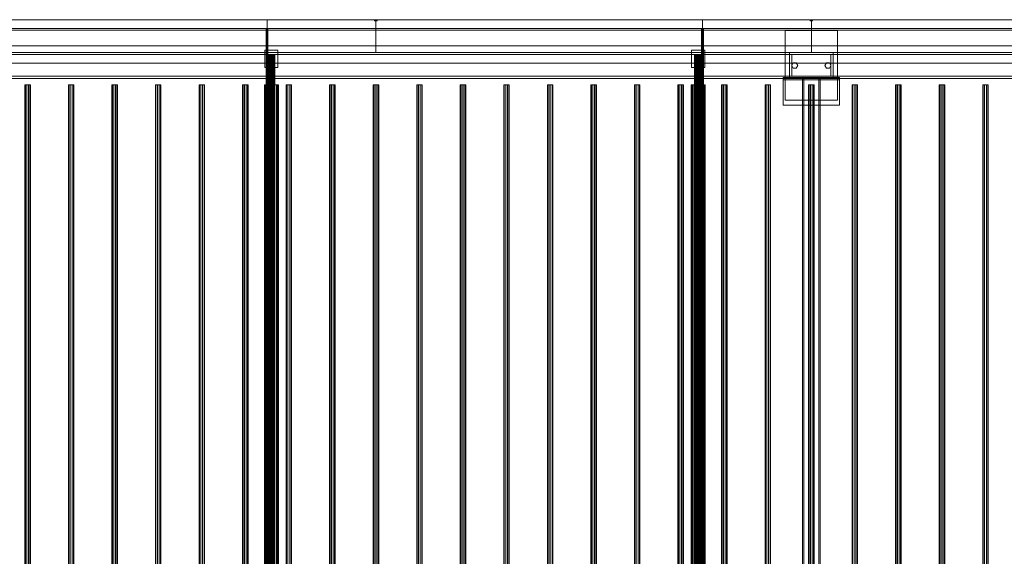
# Model space of a CAD drawing. Header units: millimetres. Extents: x -4738 to 65662, y -68080 to 6847.
# Tile 1019 of 1056: x 47643 to 49904, y -17832 to -16600. Entities that reach past the tile are written whole.
import ezdxf

# ---------------------------------------------------------------- set-up
doc = ezdxf.new("R2010")
doc.units = ezdxf.units.MM
doc.layers.add('superior_secador', color=7, linetype='Continuous', lineweight=0)

msp = doc.modelspace()

# ---------------------------------------------------------------- linework, layer by layer
at = {"layer": 'superior_secador'}
for p, q in [((40461.134, -16600), (60461.134, -16600)), ((60461.134, -16620), (40461.134, -16620)), ((47211.134, -16600), (48211.134, -16600)), ((47461.134, -16600), (48461.134, -16600)), ((48209.134, -19380), (48209.134, -16620)), ((48209.134, -16620), (48213.134, -16620)), ((48211.134, -16600), (48211.134, -19400)), ((48211.134, -16600), (49211.134, -16600)), ((48213.134, -16620), (48213.134, -19380)), ((48458.134, -16603), (48458.134, -16600)), ((48458.134, -16600), (48464.134, -16600)), ((48464.134, -16603), (48458.134, -16603)), ((48461.134, -16600), (48461.134, -16675)), ((48461.134, -16600), (49461.134, -16600)), ((48464.134, -16600), (48464.134, -16603)), ((49209.134, -19380), (49209.134, -16620)), ((49209.134, -16620), (49213.134, -16620)), ((49211.134, -16600), (49211.134, -19400)), ((49211.134, -16600), (50211.134, -16600)), ((49213.134, -16620), (49213.134, -19380)), ((49458.134, -16603), (49458.134, -16600)), ((49458.134, -16600), (49464.134, -16600)), ((49464.134, -16603), (49458.134, -16603)), ((49461.134, -16600), (49461.134, -16675)), ((49461.134, -16600), (50236.134, -16600)), ((49464.134, -16600), (49464.134, -16603)), ((60461.134, -16624), (40461.134, -16624)), ((49401.134, -16785), (49401.134, -16625)), ((49401.134, -16625), (49521.134, -16625)), ((49521.134, -16625), (49521.134, -16785)), ((40811.134, -16660), (60111.134, -16660)), ((40461.134, -16675), (60461.134, -16675)), ((60461.134, -16680), (40461.134, -16680)), ((48461.134, -16675), (47461.134, -16675)), ((48206.134, -16710), (48206.134, -16670)), ((48206.134, -16670), (48236.134, -16670)), ((48213.406, -16680), (48213.134, -16680)), ((48213.134, -16680), (48213.134, -19320)), ((48214.206, -16680), (48213.406, -16680)), ((48213.406, -16680), (48213.406, -19320)), ((48215.477, -16680), (48214.206, -16680)), ((48214.206, -16680), (48214.206, -19320)), ((48217.134, -16680), (48215.477, -16680)), ((48215.477, -16680), (48215.477, -19320)), ((48219.063, -16680), (48217.134, -16680)), ((48217.134, -16680), (48217.134, -19320)), ((48221.134, -16680), (48219.063, -16680)), ((48219.063, -16680), (48219.063, -19320)), ((48223.204, -16680), (48221.134, -16680)), ((48221.134, -16680), (48221.134, -19320)), ((48225.134, -16680), (48223.204, -16680)), ((48223.204, -16680), (48223.204, -19320)), ((48226.791, -16680), (48225.134, -16680)), ((48225.134, -16680), (48225.134, -19320)), ((48228.062, -16680), (48226.791, -16680)), ((48226.791, -16680), (48226.791, -19320)), ((48228.861, -16680), (48228.062, -16680)), ((48228.062, -16680), (48228.062, -19320)), ((48228.861, -16680), (48229.134, -16680)), ((48228.861, -16680), (48228.861, -19320)), ((48229.134, -19320), (48229.134, -16680)), ((48236.134, -16670), (48236.134, -16710)), ((49461.134, -16675), (48461.134, -16675)), ((49186.134, -16710), (49186.134, -16670)), ((49186.134, -16670), (49216.134, -16670)), ((49193.406, -16680), (49193.134, -16680)), ((49193.134, -16680), (49193.134, -19320)), ((49194.206, -16680), (49193.406, -16680)), ((49193.406, -16680), (49193.406, -19320)), ((49195.477, -16680), (49194.206, -16680)), ((49194.206, -16680), (49194.206, -19320)), ((49197.134, -16680), (49195.477, -16680)), ((49195.477, -16680), (49195.477, -19320)), ((49199.063, -16680), (49197.134, -16680)), ((49197.134, -16680), (49197.134, -19320)), ((49201.134, -16680), (49199.063, -16680)), ((49199.063, -16680), (49199.063, -19320)), ((49203.204, -16680), (49201.134, -16680)), ((49201.134, -16680), (49201.134, -19320)), ((49205.134, -16680), (49203.204, -16680)), ((49203.204, -16680), (49203.204, -19320)), ((49206.791, -16680), (49205.134, -16680)), ((49205.134, -16680), (49205.134, -19320)), ((49208.062, -16680), (49206.791, -16680)), ((49206.791, -16680), (49206.791, -19320)), ((49208.861, -16680), (49208.062, -16680)), ((49208.062, -16680), (49208.062, -19320)), ((49208.861, -16680), (49209.134, -16680)), ((49208.861, -16680), (49208.861, -19320)), ((49209.134, -19320), (49209.134, -16680)), ((49216.134, -16670), (49216.134, -16710)), ((49411.134, -16680), (49411.134, -16675)), ((49411.134, -16675), (49511.134, -16675)), ((49511.134, -16680), (49411.134, -16680)), ((49411.134, -16730), (49411.134, -16680)), ((49411.134, -16680), (49416.134, -16680)), ((49416.134, -16680), (49416.134, -16730)), ((50236.134, -16675), (49461.134, -16675)), ((49506.134, -16730), (49506.134, -16680)), ((49506.134, -16680), (49511.134, -16680)), ((49511.134, -16675), (49511.134, -16680)), ((49511.134, -16680), (49511.134, -16730)), ((60111.134, -16700), (40811.134, -16700)), ((48236.134, -16710), (48206.134, -16710)), ((49216.134, -16710), (49186.134, -16710)), ((49416.134, -16705), (49419.634, -16698.938)), ((49419.634, -16711.062), (49416.134, -16705)), ((49419.634, -16698.938), (49426.634, -16698.938)), ((49426.634, -16711.062), (49419.634, -16711.062)), ((49426.634, -16698.938), (49430.134, -16705)), ((49430.134, -16705), (49426.634, -16711.062)), ((49492.134, -16705), (49495.634, -16698.938)), ((49495.634, -16711.062), (49492.134, -16705)), ((49495.634, -16698.938), (49502.634, -16698.938)), ((49502.634, -16711.062), (49495.634, -16711.062)), ((49502.634, -16698.938), (49506.134, -16705)), ((49506.134, -16705), (49502.634, -16711.062)), ((40461.134, -16730), (60461.134, -16730)), ((49396.134, -16738), (49396.134, -16733)), ((49396.134, -16733), (49526.134, -16733)), ((49396.134, -16796), (49396.134, -16733)), ((49411.134, -16735), (49411.134, -16730)), ((49411.134, -16730), (49511.134, -16730)), ((49416.134, -16730), (49411.134, -16730)), ((49511.134, -16730), (49506.134, -16730)), ((49511.134, -16730), (49511.134, -16735)), ((49526.134, -16733), (49526.134, -16738)), ((49526.134, -16733), (49526.134, -16796)), ((60461.134, -16735), (40461.134, -16735)), ((47655.997, -16750), (47654.784, -16750)), ((47654.784, -16750), (47654.784, -19250)), ((47659.172, -16750), (47655.997, -16750)), ((47655.997, -16750), (47655.997, -19250)), ((47663.096, -16750), (47659.172, -16750)), ((47659.172, -16750), (47659.172, -19250)), ((47666.271, -16750), (47663.096, -16750)), ((47663.096, -16750), (47663.096, -19250)), ((47666.271, -16750), (47667.484, -16750)), ((47666.271, -16750), (47666.271, -19250)), ((47667.484, -19250), (47667.484, -16750)), ((47755.997, -16750), (47754.784, -16750)), ((47754.784, -16750), (47754.784, -19250)), ((47759.172, -16750), (47755.997, -16750)), ((47755.997, -16750), (47755.997, -19250)), ((47763.096, -16750), (47759.172, -16750)), ((47759.172, -16750), (47759.172, -19250)), ((47766.271, -16750), (47763.096, -16750)), ((47763.096, -16750), (47763.096, -19250)), ((47766.271, -16750), (47767.484, -16750)), ((47766.271, -16750), (47766.271, -19250)), ((47767.484, -19250), (47767.484, -16750)), ((47855.997, -16750), (47854.784, -16750)), ((47854.784, -16750), (47854.784, -19250)), ((47859.172, -16750), (47855.997, -16750)), ((47855.997, -16750), (47855.997, -19250)), ((47863.096, -16750), (47859.172, -16750)), ((47859.172, -16750), (47859.172, -19250)), ((47866.271, -16750), (47863.096, -16750)), ((47863.096, -16750), (47863.096, -19250)), ((47866.271, -16750), (47867.484, -16750)), ((47866.271, -16750), (47866.271, -19250)), ((47867.484, -19250), (47867.484, -16750)), ((47955.997, -16750), (47954.784, -16750)), ((47954.784, -16750), (47954.784, -19250)), ((47959.172, -16750), (47955.997, -16750)), ((47955.997, -16750), (47955.997, -19250)), ((47963.096, -16750), (47959.172, -16750)), ((47959.172, -16750), (47959.172, -19250)), ((47966.271, -16750), (47963.096, -16750)), ((47963.096, -16750), (47963.096, -19250)), ((47966.271, -16750), (47967.484, -16750)), ((47966.271, -16750), (47966.271, -19250)), ((47967.484, -19250), (47967.484, -16750)), ((48055.997, -16750), (48054.784, -16750)), ((48054.784, -16750), (48054.784, -19250)), ((48059.172, -16750), (48055.997, -16750)), ((48055.997, -16750), (48055.997, -19250)), ((48063.096, -16750), (48059.172, -16750)), ((48059.172, -16750), (48059.172, -19250)), ((48066.271, -16750), (48063.096, -16750)), ((48063.096, -16750), (48063.096, -19250)), ((48066.271, -16750), (48067.484, -16750)), ((48066.271, -16750), (48066.271, -19250)), ((48067.484, -19250), (48067.484, -16750)), ((48155.997, -16750), (48154.784, -16750)), ((48154.784, -16750), (48154.784, -19250)), ((48159.172, -16750), (48155.997, -16750)), ((48155.997, -16750), (48155.997, -19250)), ((48163.096, -16750), (48159.172, -16750)), ((48159.172, -16750), (48159.172, -19250)), ((48166.271, -16750), (48163.096, -16750)), ((48163.096, -16750), (48163.096, -19250)), ((48166.271, -16750), (48167.484, -16750)), ((48166.271, -16750), (48166.271, -19250)), ((48167.484, -19250), (48167.484, -16750)), ((48205.679, -16750), (48205.134, -16750)), ((48205.134, -16750), (48205.134, -19250)), ((48207.277, -16750), (48205.679, -16750)), ((48205.679, -16750), (48205.679, -19250)), ((48209.82, -16750), (48207.277, -16750)), ((48207.277, -16750), (48207.277, -19250)), ((48213.134, -16750), (48209.82, -16750)), ((48209.82, -16750), (48209.82, -19250)), ((48216.993, -16750), (48213.134, -16750)), ((48213.134, -16750), (48213.134, -19250)), ((48221.134, -16750), (48216.993, -16750)), ((48216.993, -16750), (48216.993, -19250)), ((48225.275, -16750), (48221.134, -16750)), ((48221.134, -16750), (48221.134, -19250)), ((48229.134, -16750), (48225.275, -16750)), ((48225.275, -16750), (48225.275, -19250)), ((48232.448, -16750), (48229.134, -16750)), ((48229.134, -16750), (48229.134, -19250)), ((48234.99, -16750), (48232.448, -16750)), ((48232.448, -16750), (48232.448, -19250)), ((48236.589, -16750), (48234.99, -16750)), ((48234.99, -16750), (48234.99, -19250)), ((48236.589, -16750), (48237.134, -16750)), ((48236.589, -16750), (48236.589, -19250)), ((48237.134, -19250), (48237.134, -16750)), ((48255.997, -16750), (48254.784, -16750)), ((48254.784, -16750), (48254.784, -19250)), ((48259.172, -16750), (48255.997, -16750)), ((48255.997, -16750), (48255.997, -19250)), ((48263.096, -16750), (48259.172, -16750)), ((48259.172, -16750), (48259.172, -19250)), ((48266.271, -16750), (48263.096, -16750)), ((48263.096, -16750), (48263.096, -19250)), ((48266.271, -16750), (48267.484, -16750)), ((48266.271, -16750), (48266.271, -19250)), ((48267.484, -19250), (48267.484, -16750)), ((48355.997, -16750), (48354.784, -16750)), ((48354.784, -16750), (48354.784, -19250)), ((48359.172, -16750), (48355.997, -16750)), ((48355.997, -16750), (48355.997, -19250)), ((48363.096, -16750), (48359.172, -16750)), ((48359.172, -16750), (48359.172, -19250)), ((48366.271, -16750), (48363.096, -16750)), ((48363.096, -16750), (48363.096, -19250)), ((48366.271, -16750), (48367.484, -16750)), ((48366.271, -16750), (48366.271, -19250)), ((48367.484, -19250), (48367.484, -16750)), ((48455.997, -16750), (48454.784, -16750)), ((48454.784, -16750), (48454.784, -19250)), ((48459.172, -16750), (48455.997, -16750)), ((48455.997, -16750), (48455.997, -19250)), ((48463.096, -16750), (48459.172, -16750)), ((48459.172, -16750), (48459.172, -19250)), ((48466.271, -16750), (48463.096, -16750)), ((48463.096, -16750), (48463.096, -19250)), ((48466.271, -16750), (48467.484, -16750)), ((48466.271, -16750), (48466.271, -19250)), ((48467.484, -19250), (48467.484, -16750)), ((48555.997, -16750), (48554.784, -16750)), ((48554.784, -16750), (48554.784, -19250)), ((48559.172, -16750), (48555.997, -16750)), ((48555.997, -16750), (48555.997, -19250)), ((48563.096, -16750), (48559.172, -16750)), ((48559.172, -16750), (48559.172, -19250)), ((48566.271, -16750), (48563.096, -16750)), ((48563.096, -16750), (48563.096, -19250)), ((48566.271, -16750), (48567.484, -16750)), ((48566.271, -16750), (48566.271, -19250)), ((48567.484, -19250), (48567.484, -16750)), ((48655.997, -16750), (48654.784, -16750)), ((48654.784, -16750), (48654.784, -19250)), ((48659.172, -16750), (48655.997, -16750)), ((48655.997, -16750), (48655.997, -19250)), ((48663.096, -16750), (48659.172, -16750)), ((48659.172, -16750), (48659.172, -19250)), ((48666.271, -16750), (48663.096, -16750)), ((48663.096, -16750), (48663.096, -19250)), ((48666.271, -16750), (48667.484, -16750)), ((48666.271, -16750), (48666.271, -19250)), ((48667.484, -19250), (48667.484, -16750)), ((48755.997, -16750), (48754.784, -16750)), ((48754.784, -16750), (48754.784, -19250)), ((48759.172, -16750), (48755.997, -16750)), ((48755.997, -16750), (48755.997, -19250)), ((48763.096, -16750), (48759.172, -16750)), ((48759.172, -16750), (48759.172, -19250)), ((48766.271, -16750), (48763.096, -16750)), ((48763.096, -16750), (48763.096, -19250)), ((48766.271, -16750), (48767.484, -16750)), ((48766.271, -16750), (48766.271, -19250)), ((48767.484, -19250), (48767.484, -16750)), ((48855.997, -16750), (48854.784, -16750)), ((48854.784, -16750), (48854.784, -19250)), ((48859.172, -16750), (48855.997, -16750)), ((48855.997, -16750), (48855.997, -19250)), ((48863.096, -16750), (48859.172, -16750)), ((48859.172, -16750), (48859.172, -19250)), ((48866.271, -16750), (48863.096, -16750)), ((48863.096, -16750), (48863.096, -19250)), ((48866.271, -16750), (48867.484, -16750)), ((48866.271, -16750), (48866.271, -19250)), ((48867.484, -19250), (48867.484, -16750)), ((48955.997, -16750), (48954.784, -16750)), ((48954.784, -16750), (48954.784, -19250)), ((48959.172, -16750), (48955.997, -16750)), ((48955.997, -16750), (48955.997, -19250)), ((48963.096, -16750), (48959.172, -16750)), ((48959.172, -16750), (48959.172, -19250)), ((48966.271, -16750), (48963.096, -16750)), ((48963.096, -16750), (48963.096, -19250)), ((48966.271, -16750), (48967.484, -16750)), ((48966.271, -16750), (48966.271, -19250)), ((48967.484, -19250), (48967.484, -16750)), ((49055.997, -16750), (49054.784, -16750)), ((49054.784, -16750), (49054.784, -19250)), ((49059.172, -16750), (49055.997, -16750)), ((49055.997, -16750), (49055.997, -19250)), ((49063.096, -16750), (49059.172, -16750)), ((49059.172, -16750), (49059.172, -19250)), ((49066.271, -16750), (49063.096, -16750)), ((49063.096, -16750), (49063.096, -19250)), ((49066.271, -16750), (49067.484, -16750)), ((49066.271, -16750), (49066.271, -19250)), ((49067.484, -19250), (49067.484, -16750)), ((49155.997, -16750), (49154.784, -16750)), ((49154.784, -16750), (49154.784, -19250)), ((49159.172, -16750), (49155.997, -16750)), ((49155.997, -16750), (49155.997, -19250)), ((49163.096, -16750), (49159.172, -16750)), ((49159.172, -16750), (49159.172, -19250)), ((49166.271, -16750), (49163.096, -16750)), ((49163.096, -16750), (49163.096, -19250)), ((49166.271, -16750), (49167.484, -16750)), ((49166.271, -16750), (49166.271, -19250)), ((49167.484, -19250), (49167.484, -16750)), ((49185.679, -16750), (49185.134, -16750)), ((49185.134, -16750), (49185.134, -19250)), ((49187.277, -16750), (49185.679, -16750)), ((49185.679, -16750), (49185.679, -19250)), ((49189.82, -16750), (49187.277, -16750)), ((49187.277, -16750), (49187.277, -19250)), ((49193.134, -16750), (49189.82, -16750)), ((49189.82, -16750), (49189.82, -19250)), ((49196.993, -16750), (49193.134, -16750)), ((49193.134, -16750), (49193.134, -19250)), ((49201.134, -16750), (49196.993, -16750)), ((49196.993, -16750), (49196.993, -19250)), ((49205.275, -16750), (49201.134, -16750)), ((49201.134, -16750), (49201.134, -19250)), ((49209.134, -16750), (49205.275, -16750)), ((49205.275, -16750), (49205.275, -19250)), ((49212.448, -16750), (49209.134, -16750)), ((49209.134, -16750), (49209.134, -19250)), ((49214.99, -16750), (49212.448, -16750)), ((49212.448, -16750), (49212.448, -19250)), ((49216.589, -16750), (49214.99, -16750)), ((49214.99, -16750), (49214.99, -19250)), ((49216.589, -16750), (49217.134, -16750)), ((49216.589, -16750), (49216.589, -19250)), ((49217.134, -19250), (49217.134, -16750)), ((49255.997, -16750), (49254.784, -16750)), ((49254.784, -16750), (49254.784, -19250)), ((49259.172, -16750), (49255.997, -16750)), ((49255.997, -16750), (49255.997, -19250)), ((49263.096, -16750), (49259.172, -16750)), ((49259.172, -16750), (49259.172, -19250)), ((49266.271, -16750), (49263.096, -16750)), ((49263.096, -16750), (49263.096, -19250)), ((49266.271, -16750), (49267.484, -16750)), ((49266.271, -16750), (49266.271, -19250)), ((49267.484, -19250), (49267.484, -16750)), ((49355.997, -16750), (49354.784, -16750)), ((49354.784, -16750), (49354.784, -19250)), ((49359.172, -16750), (49355.997, -16750)), ((49355.997, -16750), (49355.997, -19250)), ((49363.096, -16750), (49359.172, -16750)), ((49359.172, -16750), (49359.172, -19250)), ((49366.271, -16750), (49363.096, -16750)), ((49363.096, -16750), (49363.096, -19250)), ((49366.271, -16750), (49367.484, -16750)), ((49366.271, -16750), (49366.271, -19250)), ((49367.484, -19250), (49367.484, -16750)), ((49526.134, -16738), (49396.134, -16738)), ((49511.134, -16735), (49411.134, -16735)), ((49441.134, -19265), (49441.134, -16735)), ((49441.134, -16735), (49481.134, -16735)), ((49441.134, -16735), (49444.134, -16735)), ((49444.134, -16735), (49444.134, -19265)), ((49455.997, -16750), (49454.784, -16750)), ((49454.784, -16750), (49454.784, -19250)), ((49459.172, -16750), (49455.997, -16750)), ((49455.997, -16750), (49455.997, -19250)), ((49463.096, -16750), (49459.172, -16750)), ((49459.172, -16750), (49459.172, -19250)), ((49466.271, -16750), (49463.096, -16750)), ((49463.096, -16750), (49463.096, -19250)), ((49466.271, -16750), (49467.484, -16750)), ((49466.271, -16750), (49466.271, -19250)), ((49467.484, -19250), (49467.484, -16750)), ((49478.134, -19265), (49478.134, -16735)), ((49478.134, -16735), (49481.134, -16735)), ((49481.134, -16735), (49481.134, -19265)), ((49555.997, -16750), (49554.784, -16750)), ((49554.784, -16750), (49554.784, -19250)), ((49559.172, -16750), (49555.997, -16750)), ((49555.997, -16750), (49555.997, -19250)), ((49563.096, -16750), (49559.172, -16750)), ((49559.172, -16750), (49559.172, -19250)), ((49566.271, -16750), (49563.096, -16750)), ((49563.096, -16750), (49563.096, -19250)), ((49566.271, -16750), (49567.484, -16750)), ((49566.271, -16750), (49566.271, -19250)), ((49567.484, -19250), (49567.484, -16750)), ((49655.997, -16750), (49654.784, -16750)), ((49654.784, -16750), (49654.784, -19250)), ((49659.172, -16750), (49655.997, -16750)), ((49655.997, -16750), (49655.997, -19250)), ((49663.096, -16750), (49659.172, -16750)), ((49659.172, -16750), (49659.172, -19250)), ((49666.271, -16750), (49663.096, -16750)), ((49663.096, -16750), (49663.096, -19250)), ((49666.271, -16750), (49667.484, -16750)), ((49666.271, -16750), (49666.271, -19250)), ((49667.484, -19250), (49667.484, -16750)), ((49755.997, -16750), (49754.784, -16750)), ((49754.784, -16750), (49754.784, -19250)), ((49759.172, -16750), (49755.997, -16750)), ((49755.997, -16750), (49755.997, -19250)), ((49763.096, -16750), (49759.172, -16750)), ((49759.172, -16750), (49759.172, -19250)), ((49766.271, -16750), (49763.096, -16750)), ((49763.096, -16750), (49763.096, -19250)), ((49766.271, -16750), (49767.484, -16750)), ((49766.271, -16750), (49766.271, -19250)), ((49767.484, -19250), (49767.484, -16750)), ((49855.997, -16750), (49854.784, -16750)), ((49854.784, -16750), (49854.784, -19250)), ((49859.172, -16750), (49855.997, -16750)), ((49855.997, -16750), (49855.997, -19250)), ((49863.096, -16750), (49859.172, -16750)), ((49859.172, -16750), (49859.172, -19250)), ((49866.271, -16750), (49863.096, -16750)), ((49863.096, -16750), (49863.096, -19250)), ((49866.271, -16750), (49867.484, -16750)), ((49866.271, -16750), (49866.271, -19250)), ((49867.484, -19250), (49867.484, -16750)), ((49526.134, -16796), (49396.134, -16796)), ((49521.134, -16785), (49401.134, -16785))]:
    msp.add_line(p, q, dxfattribs=at)

doc.saveas('drawing.dxf')
